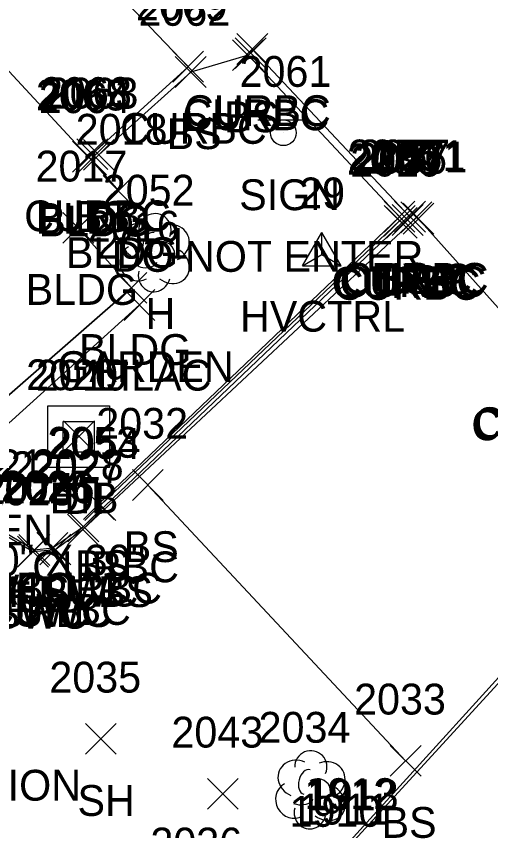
# Model space of a CAD drawing. Extents: x 1462668 to 1465147, y 550359 to 557351.
# Drawn here: x 1464725.3 to 1464756.1, y 552775 to 552827.8 of the extents above; entities that cross this region are included whole.
import ezdxf

# ---------------------------------------------------------------- set-up
doc = ezdxf.new("R2010")
doc.units = 0
for name, color, linetype in [('C_A', 7, 'Continuous'), ('C_C', 7, 'Continuous'), ('C_I', 7, 'Continuous'), ('CPSM', 7, 'Continuous'), ('D_A', 7, 'Continuous'), ('D_C', 7, 'Continuous'), ('D_I', 7, 'Continuous'), ('D_TIC', 7, 'Continuous'), ('DS', 7, 'Continuous'), ('L_A', 7, 'Continuous'), ('L_C', 7, 'Continuous'), ('L_I', 7, 'Continuous'), ('L_TIC', 7, 'Continuous'), ('LAPB', 7, 'Continuous'), ('LBC', 7, 'Continuous'), ('LELB', 7, 'Continuous'), ('Level 6', 7, 'Continuous'), ('LTD', 7, 'Continuous'), ('P_I', 7, 'Continuous'), ('PSP', 7, 'Continuous'), ('R_A', 7, 'Continuous'), ('R_I', 7, 'Continuous'), ('R_TIC', 7, 'Continuous'), ('RC', 7, 'Continuous'), ('RDP', 7, 'Continuous'), ('RSW', 7, 'Continuous'), ('S_A', 7, 'Continuous'), ('S_C', 7, 'Continuous'), ('S_I', 7, 'Continuous'), ('SSGN', 7, 'Continuous'), ('U_I', 7, 'Continuous')]:
    doc.layers.add(name, color=color, linetype=linetype)

msp = doc.modelspace()

# ---------------------------------------------------------------- linework, layer by layer
at = {"layer": 'CPSM'}
for p, q in [((1464743.873, 552811.666), (1464745.123, 552813.831)), ((1464746.373, 552811.666), (1464745.123, 552813.831)), ((1464745.123, 552812.387), (1464745.123, 552813.831)), ((1464743.873, 552811.666), (1464745.123, 552812.387)), ((1464745.123, 552812.387), (1464745.123, 552812.387)), ((1464745.123, 552812.387), (1464746.373, 552811.666)), ((1464743.873, 552811.666), (1464746.373, 552811.666))]:
    msp.add_line(p, q, dxfattribs=at)
at = {"layer": 'D_TIC'}
for points in [[(1464728.374, 552799.593), (1464730.374, 552801.593)], [(1464730.374, 552799.593), (1464728.374, 552801.593)]]:
    msp.add_lwpolyline(points, dxfattribs=at)
at = {"layer": 'DS'}
for p, q in [((1464727.351, 552802.567), (1464731.351, 552802.567)), ((1464727.351, 552798.567), (1464727.351, 552802.567)), ((1464731.351, 552802.567), (1464731.351, 552798.567)), ((1464728.351, 552799.567), (1464728.351, 552801.567)), ((1464728.351, 552801.567), (1464730.351, 552801.567)), ((1464730.351, 552801.567), (1464730.351, 552799.567)), ((1464729.356, 552800.569), (1464729.356, 552800.569)), ((1464729.356, 552800.569), (1464729.356, 552800.569)), ((1464730.351, 552799.567), (1464728.351, 552799.567)), ((1464731.351, 552798.567), (1464727.351, 552798.567))]:
    msp.add_line(p, q, dxfattribs=at)
at = {"layer": 'L_TIC'}
for points in [[(1464739.336, 552824.327), (1464741.336, 552826.327)], [(1464741.336, 552824.327), (1464739.336, 552826.327)], [(1464735.618, 552823.23), (1464737.618, 552825.23)], [(1464737.618, 552823.23), (1464735.618, 552825.23)], [(1464728.963, 552817.738), (1464730.963, 552819.738)], [(1464730.963, 552817.738), (1464728.963, 552819.738)], [(1464729.162, 552817.565), (1464731.162, 552819.565)], [(1464731.162, 552817.565), (1464729.162, 552819.565)], [(1464729.663, 552817.86), (1464731.663, 552819.86)], [(1464731.663, 552817.86), (1464729.663, 552819.86)], [(1464730.934, 552815.516), (1464732.934, 552817.516)], [(1464732.934, 552815.516), (1464730.934, 552817.516)], [(1464749.153, 552813.848), (1464751.153, 552815.848)], [(1464751.153, 552813.848), (1464749.153, 552815.848)], [(1464728.33, 552813.126), (1464730.33, 552815.126)], [(1464730.33, 552813.126), (1464728.33, 552815.126)], [(1464731.78, 552809.229), (1464733.78, 552811.229)], [(1464733.78, 552809.229), (1464731.78, 552811.229)], [(1464732.295, 552808.119), (1464734.295, 552810.119)], [(1464734.295, 552808.119), (1464732.295, 552810.119)], [(1464732.834, 552796.44), (1464734.834, 552798.44)], [(1464734.834, 552796.44), (1464732.834, 552798.44)], [(1464729.663, 552795.209), (1464731.663, 552797.209)], [(1464731.663, 552795.209), (1464729.663, 552797.209)], [(1464729.79, 552779.975), (1464731.79, 552781.975)], [(1464731.79, 552779.975), (1464729.79, 552781.975)], [(1464749.551, 552778.551), (1464751.551, 552780.551)], [(1464751.551, 552778.551), (1464749.551, 552780.551)], [(1464737.705, 552776.407), (1464739.705, 552778.407)], [(1464739.705, 552776.407), (1464737.705, 552778.407)]]:
    msp.add_lwpolyline(points, dxfattribs=at)
at = {"layer": 'LAPB'}
msp.add_lwpolyline([(1464721.582, 552798.523), (1464733.295, 552809.119)], dxfattribs=at)
at = {"layer": 'LBC'}
msp.add_lwpolyline([(1464630.683, 552844.183), (1464647, 552826.245), (1464662.824, 552809.12), (1464674.135, 552796.541), (1464676.046, 552794.385), (1464676.323, 552794.22), (1464680.599, 552789.69), (1464684.238, 552785.637), (1464687.25, 552782.346), (1464688.423, 552780.98), (1464688.685, 552780.857), (1464693.228, 552781.087), (1464696.717, 552777.657), (1464709.319, 552789.166), (1464719.872, 552798.972), (1464732.78, 552810.229), (1464729.33, 552814.126), (1464731.934, 552816.516), (1464730.162, 552818.565), (1464729.963, 552818.738), (1464700.001, 552851.131)], dxfattribs=at)
at = {"layer": 'LELB'}
for points in [[(1464730.663, 552796.209), (1464750.153, 552814.848), (1464740.336, 552825.327), (1464736.618, 552824.23), (1464730.663, 552818.86)], [(1464733.834, 552797.44), (1464750.551, 552779.551)]]:
    msp.add_lwpolyline(points, dxfattribs=at)
at = {"layer": 'Level 6'}
msp.add_lwpolyline([(1464700.001, 552851.131), (1464729.963, 552818.738), (1464730.162, 552818.565), (1464731.934, 552816.516), (1464729.33, 552814.126), (1464732.78, 552810.229), (1464719.872, 552798.972)], dxfattribs=at)
at = {"layer": 'LTD'}
for p, q in [((1464734.255, 552812.565), (1464734.255, 552812.565)), ((1464734.255, 552812.565), (1464734.255, 552812.565)), ((1464744.359, 552777.721), (1464744.359, 552777.721)), ((1464744.359, 552777.721), (1464744.359, 552777.721))]:
    msp.add_line(p, q, dxfattribs=at)
for centre in [(1464734.302, 552813.999), (1464744.405, 552779.155)]:
    msp.add_arc(centre, 1.047, 335.5272, 180.9563, dxfattribs=at)
for centre, major_axis, ratio, start_param, end_param in [((1464733.463, 552813.232), (1.21, -0.512), 0.895232, 1.570796, 4.712389), ((1464735.296, 552813.149), (-1.141, -0.483), 0.949671, 1.570796, 4.712389), ((1464734.046, 552813.024), (-0.208, -0.792), 0.645439, 3.141593, 6.283185), ((1464734.755, 552812.399), (-0.5, 0.667), 0.989748, 3.141593, 6.283185), ((1464733.172, 552811.857), (0.584, -1.042), 0.959034, 3.141593, 6.283185), ((1464735.255, 552811.732), (-1.09, 0.792), 0.841452, 1.570796, 4.712389), ((1464733.797, 552811.815), (-0.625, -0.083), 0.423636, 0, 3.141593), ((1464734.255, 552811.065), (0.265, 1.061), 0.942809, 1.570796, 4.712389), ((1464743.567, 552778.387), (1.21, -0.512), 0.895232, 1.570796, 4.712389), ((1464745.4, 552778.304), (-1.141, -0.483), 0.949671, 1.570796, 4.712389), ((1464744.15, 552778.179), (-0.208, -0.792), 0.645439, 3.141593, 6.283185), ((1464744.859, 552777.554), (-0.5, 0.667), 0.989748, 3.141593, 6.283185), ((1464743.275, 552777.012), (0.584, -1.042), 0.959034, 3.141593, 6.283185), ((1464745.359, 552776.888), (-1.09, 0.792), 0.841452, 1.570796, 4.712389), ((1464743.9, 552776.971), (-0.625, -0.083), 0.423636, 0, 3.141593), ((1464744.359, 552776.221), (0.265, 1.061), 0.942809, 1.570796, 4.712389)]:
    msp.add_ellipse(centre, major_axis=major_axis, ratio=ratio, start_param=start_param, end_param=end_param, dxfattribs=at)
at = {"layer": 'PSP'}
msp.add_lwpolyline([(1464713.42, 552621.664), (1464703.882, 552639.321), (1464698.154, 552650.89), (1464690.708, 552665.219), (1464681.101, 552683.158), (1464703.999, 552722.049), (1464716.476, 552737.914), (1464734.78, 552760.749), (1464735.815, 552761.915), (1464745.244, 552772.268), (1464746.275, 552773.345), (1464761.553, 552790.01), (1464762.974, 552792.101), (1464763.764, 552794.246), (1464784.888, 552812.77), (1464795.307, 552821.347), (1464823.73, 552847.994), (1464827.491, 552852.408)], dxfattribs=at)
at = {"layer": 'R_TIC'}
for points in [[(1464739.504, 552824.453), (1464741.504, 552826.453)], [(1464741.504, 552824.453), (1464739.504, 552826.453)], [(1464739.608, 552824.723), (1464741.608, 552826.723)], [(1464741.608, 552824.723), (1464739.608, 552826.723)], [(1464735.456, 552823.575), (1464737.456, 552825.575)], [(1464737.456, 552823.575), (1464735.456, 552825.575)], [(1464729.238, 552817.897), (1464731.238, 552819.897)], [(1464731.238, 552817.897), (1464729.238, 552819.897)], [(1464749.833, 552813.846), (1464751.833, 552815.846)], [(1464751.833, 552813.846), (1464749.833, 552815.846)], [(1464750.246, 552813.801), (1464752.246, 552815.801)], [(1464752.246, 552813.801), (1464750.246, 552815.801)], [(1464750.382, 552813.715), (1464752.382, 552815.715)], [(1464752.382, 552813.715), (1464750.382, 552815.715)], [(1464749.162, 552813.582), (1464751.162, 552815.582)], [(1464751.162, 552813.582), (1464749.162, 552815.582)], [(1464749.308, 552813.453), (1464751.308, 552815.453)], [(1464751.308, 552813.453), (1464749.308, 552815.453)], [(1464749.683, 552813.631), (1464751.683, 552815.631)], [(1464751.683, 552813.631), (1464749.683, 552815.631)], [(1464729.763, 552795.13), (1464731.763, 552797.13)], [(1464731.763, 552795.13), (1464729.763, 552797.13)], [(1464728.659, 552793.749), (1464730.659, 552795.749)], [(1464730.659, 552793.749), (1464728.659, 552795.749)], [(1464728.623, 552793.554), (1464730.623, 552795.554)], [(1464730.623, 552793.554), (1464728.623, 552795.554)], [(1464725.396, 552792.12), (1464727.396, 552794.12)], [(1464727.396, 552792.12), (1464725.396, 552794.12)], [(1464725.476, 552792.225), (1464727.476, 552794.225)], [(1464727.476, 552792.225), (1464725.476, 552794.225)], [(1464726.649, 552792.368), (1464728.649, 552794.368)], [(1464728.649, 552792.368), (1464726.649, 552794.368)], [(1464726.836, 552792.258), (1464728.836, 552794.258)], [(1464728.836, 552792.258), (1464726.836, 552794.258)]]:
    msp.add_lwpolyline(points, dxfattribs=at)
at = {"layer": 'RC'}
for points in [[(1464750.683, 552814.631), (1464750.833, 552814.846), (1464740.608, 552825.723), (1464740.504, 552825.453)], [(1464730.238, 552818.897), (1464736.456, 552824.575)], [(1464720.31, 552799.022), (1464720.136, 552798.707), (1464723.91, 552794.744), (1464726.476, 552793.225), (1464727.649, 552793.368), (1464729.659, 552794.749), (1464750.308, 552814.453), (1464750.162, 552814.582), (1464730.763, 552796.13)], [(1464681.027, 552683.437), (1464703.888, 552722.216), (1464716.213, 552738.058), (1464734.65, 552760.884), (1464735.67, 552761.965), (1464745.167, 552772.414), (1464746.115, 552773.418), (1464761.316, 552790.158), (1464762.705, 552792.216), (1464763.558, 552794.277), (1464763.469, 552797.082), (1464762.503, 552800.027), (1464761.265, 552802.911), (1464759.396, 552805.483), (1464759.23, 552805.341)]]:
    msp.add_lwpolyline(points, dxfattribs=at)
at = {"layer": 'RDP'}
for points in [[(1464704.321, 552858.135), (1464736.456, 552824.575)], [(1464751.382, 552814.715), (1464759.516, 552805.634), (1464761.372, 552802.912), (1464762.682, 552800.067), (1464763.593, 552796.988)]]:
    msp.add_lwpolyline(points, dxfattribs=at)
at = {"layer": 'RSW'}
msp.add_lwpolyline([(1464720.097, 552798.493), (1464723.829, 552794.626), (1464726.396, 552793.12), (1464727.836, 552793.258), (1464729.623, 552794.554), (1464751.246, 552814.801)], dxfattribs=at)
at = {"layer": 'SSGN'}
for p, q in [((1464740.978, 552821.123), (1464744.311, 552821.123)), ((1464742.625, 552820.29), (1464742.625, 552820.29))]:
    msp.add_line(p, q, dxfattribs=at)
msp.add_circle((1464742.625, 552820.29), 0.833, dxfattribs=at)

# ---------------------------------------------------------------- texts
at = {"layer": 'C_A'}
msp.add_text('HVCTRL', height=2, dxfattribs=at).set_placement((1464739.816, 552807.387))
at = {"layer": 'C_C'}
msp.add_text('TOP OF CONCRETE FOUNDATION', height=2, dxfattribs=at).set_placement((1464685.376, 552776.964))
at = {"layer": 'C_I'}
msp.add_text('29', height=2, dxfattribs=at).set_placement((1464743.651, 552815.387))
at = {"layer": 'D_A'}
for s, p in [('DIB', (1464727.476, 552795.593)), ('DI', (1464728.412, 552795.569))]:
    msp.add_text(s, height=2, dxfattribs=at).set_placement(p)
at = {"layer": 'D_C'}
msp.add_text('30" X 30"', height=2, dxfattribs=at).set_placement((1464722.553, 552791.569))
at = {"layer": 'D_I'}
for s, p in [('2020', (1464725.949, 552803.593)), ('2019', (1464726.577, 552803.569))]:
    msp.add_text(s, height=2, dxfattribs=at).set_placement(p)
at = {"layer": 'L_A'}
for s, p in [('BS', (1464738.777, 552820.327)), ('BS', (1464735.059, 552819.23)), ('BLDG', (1464726.553, 552813.738)), ('BS', (1464729.104, 552813.86)), ('BLDG', (1464726.753, 552813.565)), ('BLDG', (1464728.525, 552811.516)), ('BS', (1464748.594, 552809.848)), ('BLDG', (1464725.92, 552809.126)), ('H', (1464733.688, 552807.565)), ('BLDG', (1464729.371, 552805.229)), ('GARDEN', (1464727.964, 552804.119)), ('GARDEN', (1464716.251, 552793.523)), ('BS', (1464732.275, 552792.44)), ('BS', (1464729.104, 552791.209)), ('SH', (1464729.279, 552775.975)), ('BS', (1464748.992, 552774.551))]:
    msp.add_text(s, height=2, dxfattribs=at).set_placement(p)
at = {"layer": 'L_C'}
for s, p in [('LILAC', (1464730.53, 552803.565)), ('FLOWERS & SHRUBS', (1464706.527, 552789.523)), ('GRANITE', (1464714.437, 552789.2))]:
    msp.add_text(s, height=2, dxfattribs=at).set_placement(p)
at = {"layer": 'L_I'}
for s, p in [('2062', (1464733.232, 552827.23)), ('2065', (1464726.577, 552821.738)), ('2063', (1464727.277, 552821.86)), ('2064', (1464726.776, 552821.565)), ('2018', (1464729.162, 552819.516)), ('2055', (1464746.815, 552817.848)), ('2017', (1464726.558, 552817.126)), ('2052', (1464730.916, 552815.565)), ('2016', (1464729.953, 552813.229)), ('2051', (1464730.523, 552812.119)), ('2032', (1464730.496, 552800.44)), ('2053', (1464727.325, 552799.209)), ('2035', (1464727.452, 552783.975)), ('2033', (1464747.212, 552782.551)), ('2043', (1464735.366, 552780.407)), ('2034', (1464741.02, 552780.721))]:
    msp.add_text(s, height=2, dxfattribs=at).set_placement(p)
at = {"layer": 'P_I'}
for s, p in [('1913', (1464744.149, 552776.345)), ('1910', (1464743.031, 552775.268))]:
    msp.add_text(s, height=2, dxfattribs=at).set_placement(p)
at = {"layer": 'R_A'}
for s, p in [('CURBC', (1464736.191, 552820.723)), ('CURBC', (1464736.087, 552820.453)), ('CURBC', (1464732.038, 552819.575)), ('CURBC', (1464725.82, 552813.897)), ('CURBC', (1464745.745, 552809.582)), ('CURBC', (1464745.891, 552809.453)), ('CURBC', (1464746.265, 552809.631)), ('CURBC', (1464746.416, 552809.846)), ('SWC', (1464748.608, 552809.801)), ('DRP', (1464748.87, 552809.715)), ('CURBC', (1464754.979, 552800.483)), ('CURBC', (1464754.812, 552800.341)), ('CURBC', (1464726.346, 552791.13)), ('CURBC', (1464719.493, 552789.744)), ('SWC', (1464721.192, 552789.626)), ('CURBC', (1464725.242, 552789.749)), ('SWC', (1464726.985, 552789.554)), ('CURBC', (1464723.231, 552788.368)), ('CURBC', (1464722.059, 552788.225)), ('SWC', (1464723.758, 552788.12)), ('SWC', (1464725.198, 552788.258))]:
    msp.add_text(s, height=2, dxfattribs=at).set_placement(p)
at = {"layer": 'R_I'}
for s, p in [('2069', (1464733.062, 552827.575)), ('2068', (1464726.852, 552821.897)), ('2030', (1464746.737, 552817.582)), ('2029', (1464746.961, 552817.453)), ('2056', (1464747.289, 552817.631)), ('2057', (1464747.494, 552817.846)), ('2031', (1464748.474, 552817.801)), ('2071', (1464748.61, 552817.715)), ('2054', (1464727.425, 552799.13)), ('2022', (1464720.491, 552797.626)), ('2021', (1464721.139, 552797.744)), ('2027', (1464726.284, 552797.554)), ('2028', (1464726.321, 552797.749)), ('2024', (1464723.138, 552796.225)), ('2025', (1464724.31, 552796.368)), ('2026', (1464724.442, 552796.258)), ('2023', (1464723.057, 552796.12)), ('1912', (1464743.989, 552776.418)), ('1911', (1464743.608, 552775.414))]:
    msp.add_text(s, height=2, dxfattribs=at).set_placement(p)
at = {"layer": 'S_A'}
msp.add_text('SIGN', height=2, dxfattribs=at).set_placement((1464739.763, 552815.27))
at = {"layer": 'S_C'}
msp.add_text('DO NOT ENTER', height=2, dxfattribs=at).set_placement((1464731.495, 552811.27))
at = {"layer": 'S_I'}
msp.add_text('2061', height=2, dxfattribs=at).set_placement((1464739.786, 552823.27))
at = {"layer": 'U_I'}
msp.add_text('2036', height=2, dxfattribs=at).set_placement((1464734.004, 552773.214))

doc.saveas('drawing.dxf')
